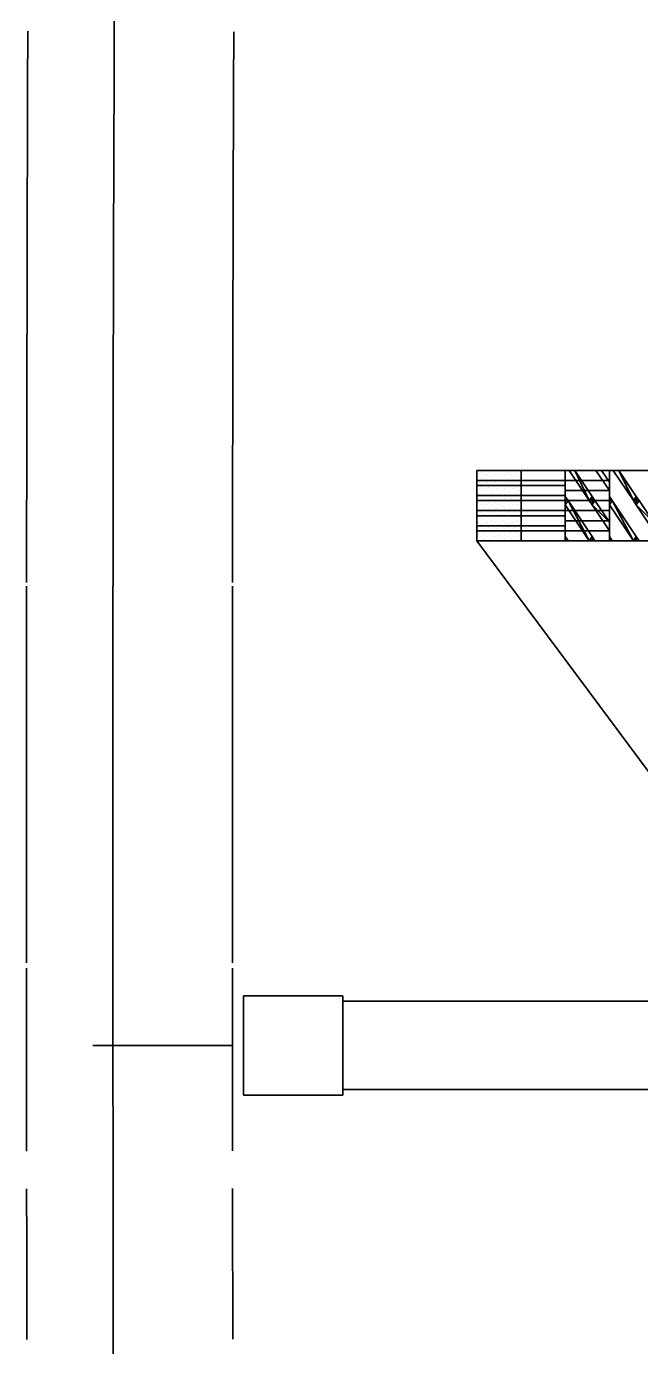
# Model space of a CAD drawing. Extents: x 1313964 to 1316843, y 2087046 to 2096619.
# Drawn here: x 1314345.6 to 1314373.3, y 2089297.4 to 2089357.2 of the extents above; entities that cross this region are included whole.
import ezdxf

# ---------------------------------------------------------------- set-up
doc = ezdxf.new("R2010")
doc.units = 0
for name, color, linetype in [('B-Gen-Construction Line', 7, 'Continuous'), ('B-Gen-Dimension', 7, 'Continuous'), ('B-Gen-Object', 7, 'Continuous'), ('B-Sub-Contour', 7, 'Continuous'), ('B-Super-Deck', 7, 'Continuous'), ('Default', 7, 'Continuous')]:
    doc.layers.add(name, color=color, linetype=linetype)

# ---------------------------------------------------------------- blocks, each defined once
blk = doc.blocks.new('POINT_DISPLAY')
at = {"layer": 'Default'}
blk.add_line((0, 0), (0, 0), dxfattribs=at)

msp = doc.modelspace()

# ---------------------------------------------------------------- linework, layer by layer
for p, q in [((1314349.531, 2089357.017), (1314349.524, 2089354.517)), ((1314349.532, 2089357.476), (1314349.531, 2089357.017)), ((1314349.524, 2089354.517), (1314349.516, 2089352.017)), ((1314349.509, 2089349.517), (1314349.514, 2089351.277)), ((1314349.508, 2089348.935), (1314349.509, 2089349.517)), ((1314349.503, 2089347.017), (1314349.508, 2089348.935)), ((1314349.498, 2089344.517), (1314349.503, 2089347.017)), ((1314349.493, 2089342.017), (1314349.498, 2089344.517)), ((1314349.49, 2089340.394), (1314349.493, 2089342.017)), ((1314349.488, 2089339.518), (1314349.49, 2089340.394)), ((1314349.484, 2089337.018), (1314349.488, 2089339.518)), ((1314349.481, 2089334.518), (1314349.484, 2089337.018)), ((1314349.478, 2089332.018), (1314349.481, 2089334.518)), ((1314349.477, 2089331.852), (1314349.478, 2089331.888)), ((1314349.478, 2089331.888), (1314349.478, 2089332.018)), ((1314349.476, 2089329.519), (1314349.477, 2089331.852)), ((1314349.474, 2089327.019), (1314349.476, 2089329.519)), ((1314349.472, 2089324.519), (1314349.474, 2089327.019)), ((1314349.472, 2089323.311), (1314349.472, 2089324.519)), ((1314349.471, 2089322.019), (1314349.472, 2089323.311)), ((1314349.471, 2089319.519), (1314349.471, 2089322.019)), ((1314349.472, 2089317.019), (1314349.471, 2089319.519)), ((1314349.472, 2089314.77), (1314349.472, 2089317.019)), ((1314349.472, 2089314.716), (1314349.472, 2089314.77)), ((1314349.472, 2089314.52), (1314349.472, 2089314.716)), ((1314349.474, 2089312.02), (1314349.472, 2089314.52)), ((1314349.476, 2089309.52), (1314349.474, 2089312.02)), ((1314349.478, 2089307.02), (1314349.476, 2089309.52)), ((1314349.479, 2089306.228), (1314349.478, 2089307.02)), ((1314349.481, 2089304.521), (1314349.479, 2089306.228)), ((1314349.485, 2089302.021), (1314349.481, 2089304.521)), ((1314349.489, 2089299.521), (1314349.485, 2089302.021)), ((1314349.492, 2089297.687), (1314349.489, 2089299.521)), ((1314349.493, 2089297.021), (1314349.492, 2089297.687))]:
    msp.add_line(p, q)
at = {"layer": 'B-Gen-Construction Line'}
msp.add_line((1314354.891, 2089311.019), (1314348.558, 2089311.019), dxfattribs=at)
at = {"layer": 'B-Gen-Dimension'}
msp.add_line((1314380.186, 2089314.742), (1314365.973, 2089333.909), dxfattribs=at)
at = {"layer": 'B-Gen-Object'}
for p, q in [((1314345.607, 2089354.528), (1314345.614, 2089357.028)), ((1314349.524, 2089354.517), (1314349.531, 2089357.017)), ((1314354.94, 2089354.5), (1314354.948, 2089357)), ((1314345.6, 2089352.028), (1314345.607, 2089354.528)), ((1314349.516, 2089352.017), (1314349.524, 2089354.517)), ((1314354.933, 2089352.001), (1314354.94, 2089354.501)), ((1314345.598, 2089351.288), (1314345.6, 2089352.028)), ((1314349.514, 2089351.277), (1314349.516, 2089352.017)), ((1314354.931, 2089351.262), (1314354.933, 2089352.002)), ((1314345.593, 2089349.528), (1314345.598, 2089351.288)), ((1314349.509, 2089349.517), (1314349.514, 2089351.277)), ((1314354.926, 2089349.502), (1314354.931, 2089351.262)), ((1314345.591, 2089348.945), (1314345.593, 2089349.527)), ((1314349.508, 2089348.935), (1314349.509, 2089349.517)), ((1314354.925, 2089348.921), (1314354.926, 2089349.502)), ((1314345.587, 2089347.026), (1314345.591, 2089348.944)), ((1314349.503, 2089347.017), (1314349.508, 2089348.935)), ((1314354.92, 2089347.005), (1314354.925, 2089348.923)), ((1314345.581, 2089344.526), (1314345.587, 2089347.026)), ((1314349.498, 2089344.517), (1314349.503, 2089347.017)), ((1314354.915, 2089344.505), (1314354.92, 2089347.005)), ((1314345.576, 2089342.026), (1314345.581, 2089344.526)), ((1314349.493, 2089342.017), (1314349.498, 2089344.517)), ((1314354.909, 2089342.006), (1314354.915, 2089344.506)), ((1314345.573, 2089340.401), (1314345.576, 2089342.025)), ((1314349.49, 2089340.394), (1314349.493, 2089342.017)), ((1314354.906, 2089340.383), (1314354.909, 2089342.007)), ((1314345.571, 2089339.524), (1314345.573, 2089340.4)), ((1314349.488, 2089339.518), (1314349.49, 2089340.394)), ((1314354.905, 2089339.509), (1314354.906, 2089340.385)), ((1314345.568, 2089337.024), (1314345.571, 2089339.524)), ((1314349.484, 2089337.018), (1314349.488, 2089339.518)), ((1314354.901, 2089337.01), (1314354.905, 2089339.51)), ((1314345.564, 2089334.524), (1314345.568, 2089337.023)), ((1314349.481, 2089334.518), (1314349.484, 2089337.018)), ((1314354.898, 2089334.511), (1314354.901, 2089337.01)), ((1314345.561, 2089332.023), (1314345.564, 2089334.523)), ((1314349.478, 2089332.018), (1314349.481, 2089334.518)), ((1314354.894, 2089332.011), (1314354.898, 2089334.511)), ((1314345.559, 2089329.522), (1314345.561, 2089331.856)), ((1314349.476, 2089329.519), (1314349.477, 2089331.852)), ((1314354.892, 2089329.514), (1314354.894, 2089331.848)), ((1314345.557, 2089327.022), (1314345.559, 2089329.521)), ((1314349.474, 2089327.019), (1314349.476, 2089329.519)), ((1314354.89, 2089327.015), (1314354.892, 2089329.515)), ((1314345.556, 2089324.521), (1314345.557, 2089327.021)), ((1314349.472, 2089324.519), (1314349.474, 2089327.019)), ((1314354.889, 2089324.516), (1314354.89, 2089327.015)), ((1314345.555, 2089323.313), (1314345.556, 2089324.521)), ((1314349.472, 2089323.311), (1314349.472, 2089324.519)), ((1314354.888, 2089323.308), (1314354.889, 2089324.516)), ((1314345.555, 2089322.02), (1314345.555, 2089323.311)), ((1314349.471, 2089322.019), (1314349.472, 2089323.311)), ((1314354.888, 2089322.018), (1314354.888, 2089323.31)), ((1314345.555, 2089319.519), (1314345.555, 2089322.019)), ((1314349.471, 2089319.519), (1314349.471, 2089322.019)), ((1314354.888, 2089319.519), (1314354.888, 2089322.019)), ((1314345.555, 2089317.019), (1314345.555, 2089319.519)), ((1314349.472, 2089317.019), (1314349.471, 2089319.519)), ((1314354.888, 2089317.02), (1314354.888, 2089319.52)), ((1314345.555, 2089314.769), (1314345.555, 2089317.019)), ((1314349.472, 2089314.77), (1314349.472, 2089317.019)), ((1314354.889, 2089314.771), (1314354.888, 2089317.021)), ((1314345.557, 2089312.017), (1314345.555, 2089314.517)), ((1314349.474, 2089312.02), (1314349.472, 2089314.52)), ((1314354.89, 2089312.024), (1314354.889, 2089314.523)), ((1314355.393, 2089308.769), (1314355.39, 2089313.269)), ((1314345.559, 2089309.517), (1314345.557, 2089312.017)), ((1314349.476, 2089309.52), (1314349.474, 2089312.02)), ((1314354.892, 2089309.524), (1314354.89, 2089312.024)), ((1314345.561, 2089307.017), (1314345.559, 2089309.517)), ((1314349.478, 2089307.02), (1314349.476, 2089309.52)), ((1314354.895, 2089307.025), (1314354.892, 2089309.525)), ((1314345.562, 2089306.224), (1314345.561, 2089307.016)), ((1314349.479, 2089306.228), (1314349.478, 2089307.02)), ((1314354.895, 2089306.234), (1314354.895, 2089307.026)), ((1314345.568, 2089302.015), (1314345.564, 2089304.515)), ((1314349.485, 2089302.021), (1314349.481, 2089304.521)), ((1314354.901, 2089302.029), (1314354.898, 2089304.528)), ((1314345.572, 2089299.515), (1314345.568, 2089302.015)), ((1314349.489, 2089299.521), (1314349.485, 2089302.021)), ((1314354.905, 2089299.529), (1314354.901, 2089302.029)), ((1314354.908, 2089297.696), (1314354.905, 2089299.53)), ((1314345.575, 2089297.68), (1314345.572, 2089299.514)), ((1314349.492, 2089297.687), (1314349.489, 2089299.521))]:
    msp.add_line(p, q, dxfattribs=at)
at = {"layer": 'B-Sub-Contour'}
for points in [[(1314410.973, 2089337.102), (1314365.973, 2089337.102)], [(1314365.973, 2089333.909), (1314365.973, 2089337.102)], [(1314367.973, 2089333.909), (1314367.973, 2089337.102)], [(1314369.973, 2089333.909), (1314369.973, 2089337.102)], [(1314371.973, 2089333.909), (1314371.973, 2089337.102)], [(1314371.973, 2089336.645), (1314369.973, 2089336.645)], [(1314371.973, 2089336.189), (1314369.973, 2089336.189)], [(1314371.973, 2089335.733), (1314369.973, 2089335.733)], [(1314371.973, 2089335.277), (1314369.973, 2089335.277)], [(1314371.973, 2089334.821), (1314369.973, 2089334.821)], [(1314371.973, 2089334.365), (1314369.973, 2089334.365)], [(1314410.973, 2089333.909), (1314365.973, 2089333.909)]]:
    msp.add_lwpolyline(points, dxfattribs=at)
for points in [[(1314371.062, 2089335.733), (1314370.405, 2089337.102), (1314370.149, 2089337.102), (1314371.062, 2089335.733)], [(1314371.062, 2089335.733), (1314371.189, 2089335.925), (1314370.405, 2089337.102), (1314371.062, 2089335.733)], [(1314371.621, 2089337.102), (1314371.366, 2089337.102), (1314371.973, 2089336.19), (1314371.973, 2089336.574)], [(1314373.062, 2089335.733), (1314372.405, 2089337.102), (1314372.149, 2089337.102), (1314373.062, 2089335.733)], [(1314373.062, 2089335.733), (1314373.189, 2089335.925), (1314372.405, 2089337.102), (1314373.062, 2089335.733)], [(1314367.973, 2089336.417), (1314367.973, 2089336.645), (1314365.973, 2089336.645), (1314365.973, 2089336.417)], [(1314369.973, 2089336.417), (1314369.973, 2089336.645), (1314367.973, 2089336.645), (1314367.973, 2089336.417)], [(1314367.973, 2089335.733), (1314367.973, 2089335.961), (1314365.973, 2089335.961), (1314365.973, 2089335.733)], [(1314369.973, 2089335.733), (1314369.973, 2089335.961), (1314367.973, 2089335.961), (1314367.973, 2089335.733)], [(1314370.101, 2089335.733), (1314369.973, 2089335.733), (1314369.973, 2089335.925), (1314370.101, 2089335.733)], [(1314370.101, 2089335.733), (1314369.973, 2089335.733), (1314369.973, 2089335.542), (1314370.101, 2089335.733)], [(1314371.062, 2089333.909), (1314370.101, 2089335.733), (1314369.973, 2089335.542), (1314371.062, 2089333.909)], [(1314371.062, 2089333.909), (1314371.189, 2089334.101), (1314370.101, 2089335.733), (1314371.062, 2089333.909)], [(1314371.062, 2089335.733), (1314371.189, 2089335.733), (1314371.189, 2089335.925), (1314371.062, 2089335.733)], [(1314371.189, 2089335.733), (1314371.189, 2089335.542), (1314371.062, 2089335.733), (1314371.189, 2089335.733)], [(1314371.317, 2089335.733), (1314371.189, 2089335.733), (1314371.189, 2089335.925), (1314371.317, 2089335.733)], [(1314371.317, 2089335.733), (1314371.189, 2089335.733), (1314371.189, 2089335.542), (1314371.317, 2089335.733)], [(1314371.189, 2089335.542), (1314371.973, 2089334.749), (1314371.317, 2089335.733), (1314371.189, 2089335.542)], [(1314371.189, 2089335.542), (1314371.973, 2089334.367), (1314371.973, 2089334.749), (1314371.189, 2089335.542)], [(1314372.101, 2089335.733), (1314371.973, 2089335.733), (1314371.973, 2089335.925), (1314372.101, 2089335.733)], [(1314372.101, 2089335.733), (1314371.973, 2089335.733), (1314371.973, 2089335.542), (1314372.101, 2089335.733)], [(1314373.062, 2089333.909), (1314372.101, 2089335.733), (1314371.973, 2089335.542), (1314373.062, 2089333.909)], [(1314373.062, 2089333.909), (1314373.189, 2089334.101), (1314372.101, 2089335.733), (1314373.062, 2089333.909)], [(1314373.062, 2089335.733), (1314373.189, 2089335.733), (1314373.189, 2089335.925), (1314373.062, 2089335.733)], [(1314373.189, 2089335.733), (1314373.189, 2089335.542), (1314373.062, 2089335.733), (1314373.189, 2089335.733)], [(1314373.317, 2089335.733), (1314373.189, 2089335.733), (1314373.189, 2089335.925), (1314373.317, 2089335.733)], [(1314373.317, 2089335.733), (1314373.189, 2089335.733), (1314373.189, 2089335.542), (1314373.317, 2089335.733)], [(1314373.189, 2089335.542), (1314373.973, 2089334.749), (1314373.317, 2089335.733), (1314373.189, 2089335.542)], [(1314373.189, 2089335.542), (1314373.973, 2089334.367), (1314373.973, 2089334.749), (1314373.189, 2089335.542)], [(1314367.973, 2089335.049), (1314367.973, 2089335.277), (1314365.973, 2089335.277), (1314365.973, 2089335.049)], [(1314369.973, 2089335.049), (1314369.973, 2089335.277), (1314367.973, 2089335.277), (1314367.973, 2089335.049)], [(1314367.973, 2089334.365), (1314367.973, 2089334.593), (1314365.973, 2089334.593), (1314365.973, 2089334.365)], [(1314369.973, 2089334.365), (1314369.973, 2089334.593), (1314367.973, 2089334.593), (1314367.973, 2089334.365)], [(1314370.101, 2089333.909), (1314369.973, 2089333.909), (1314369.973, 2089334.101), (1314370.101, 2089333.909)], [(1314371.062, 2089333.909), (1314371.189, 2089333.909), (1314371.189, 2089334.101), (1314371.062, 2089333.909)], [(1314371.317, 2089333.909), (1314371.189, 2089333.909), (1314371.189, 2089334.101), (1314371.317, 2089333.909)], [(1314372.101, 2089333.909), (1314371.973, 2089333.909), (1314371.973, 2089334.101), (1314372.101, 2089333.909)], [(1314373.062, 2089333.909), (1314373.189, 2089333.909), (1314373.189, 2089334.101), (1314373.062, 2089333.909)], [(1314373.317, 2089333.909), (1314373.189, 2089333.909), (1314373.189, 2089334.101), (1314373.317, 2089333.909)]]:
    msp.add_lwpolyline(points, close=True, dxfattribs=at)
at = {"layer": 'B-Super-Deck'}
for p, q in [((1314355.39, 2089313.269), (1314359.884, 2089313.269)), ((1314359.893, 2089313.269), (1314359.893, 2089308.769)), ((1314359.893, 2089313.019), (1314380.828, 2089313.019)), ((1314355.393, 2089308.769), (1314359.893, 2089308.769)), ((1314359.893, 2089309.019), (1314380.909, 2089309.019))]:
    msp.add_line(p, q, dxfattribs=at)

# ---------------------------------------------------------------- block references
at = {"layer": 'B-Sub-Contour', "xscale": 0.0299265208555, "yscale": 0.019951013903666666, "rotation": 90}
for p in [(1314366.034, 2089336.898), (1314366.125, 2089337.026), (1314366.186, 2089336.753), (1314366.308, 2089336.935), (1314366.462, 2089336.894), (1314366.551, 2089337.026), (1314366.612, 2089336.661), (1314366.673, 2089336.844), (1314366.794, 2089336.935), (1314366.916, 2089336.753), (1314367.037, 2089336.935), (1314367.159, 2089336.661), (1314367.25, 2089336.898), (1314367.341, 2089337.026), (1314367.402, 2089336.753), (1314367.524, 2089336.935), (1314367.679, 2089336.894), (1314367.767, 2089337.026), (1314367.828, 2089336.661), (1314367.889, 2089336.844), (1314366.004, 2089336.297), (1314366.064, 2089336.57), (1314366.12, 2089336.359), (1314366.186, 2089336.479), (1314366.247, 2089336.114), (1314366.324, 2089336.525), (1314366.368, 2089336.297), (1314366.429, 2089336.57), (1314366.49, 2089336.114), (1314366.509, 2089336.347), (1314366.637, 2089336.488), (1314366.673, 2089336.205), (1314366.733, 2089336.388), (1314366.794, 2089336.604), (1314366.855, 2089336.297), (1314366.977, 2089336.479), (1314367.098, 2089336.388), (1314367.22, 2089336.297), (1314367.281, 2089336.57), (1314367.336, 2089336.359), (1314367.402, 2089336.479), (1314367.463, 2089336.114), (1314367.54, 2089336.525), (1314367.585, 2089336.297), (1314367.645, 2089336.57), (1314367.706, 2089336.114), (1314367.726, 2089336.347), (1314367.853, 2089336.488), (1314367.889, 2089336.205), (1314367.95, 2089336.388), (1314366.004, 2089335.84), (1314366.064, 2089336.023), (1314366.064, 2089335.658), (1314366.125, 2089335.749), (1314366.186, 2089335.932), (1314366.186, 2089335.567), (1314366.308, 2089335.84), (1314366.368, 2089335.717), (1314366.385, 2089335.538), (1314366.429, 2089335.932), (1314366.49, 2089335.658), (1314366.551, 2089335.749), (1314366.612, 2089336.023), (1314366.612, 2089335.567), (1314366.78, 2089335.633), (1314366.794, 2089335.932), (1314366.916, 2089335.749), (1314366.977, 2089336.023), (1314366.977, 2089335.567), (1314367.037, 2089335.84), (1314367.098, 2089335.729), (1314367.159, 2089335.476), (1314367.22, 2089335.84), (1314367.281, 2089336.023), (1314367.281, 2089335.658), (1314367.341, 2089335.749), (1314367.402, 2089335.932), (1314367.402, 2089335.567), (1314367.524, 2089335.84), (1314367.585, 2089335.717), (1314367.601, 2089335.538), (1314367.645, 2089335.932), (1314367.706, 2089335.658), (1314367.767, 2089335.749), (1314367.828, 2089336.023), (1314367.828, 2089335.567), (1314366.004, 2089335.384), (1314366.034, 2089335.073), (1314366.125, 2089335.202), (1314366.186, 2089334.928), (1314366.247, 2089335.384), (1314366.308, 2089335.111), (1314366.377, 2089335.318), (1314366.462, 2089335.069), (1314366.49, 2089335.384), (1314366.551, 2089335.202), (1314366.673, 2089335.02), (1314366.733, 2089335.293), (1314366.794, 2089335.111), (1314366.855, 2089335.384), (1314366.916, 2089334.928), (1314366.977, 2089335.297), (1314367.037, 2089335.111), (1314367.22, 2089335.384), (1314367.25, 2089335.073), (1314367.341, 2089335.202), (1314367.402, 2089334.928), (1314367.463, 2089335.384), (1314367.524, 2089335.111), (1314367.593, 2089335.318), (1314367.679, 2089335.069), (1314367.706, 2089335.384), (1314367.767, 2089335.202), (1314367.889, 2089335.02), (1314367.95, 2089335.293), (1314366.004, 2089334.472), (1314366.064, 2089334.746), (1314366.12, 2089334.535), (1314366.186, 2089334.655), (1314366.247, 2089334.29), (1314366.324, 2089334.701), (1314366.368, 2089334.472), (1314366.429, 2089334.746), (1314366.49, 2089334.29), (1314366.509, 2089334.523), (1314366.612, 2089334.837), (1314366.637, 2089334.663), (1314366.673, 2089334.381), (1314366.733, 2089334.563), (1314366.794, 2089334.779), (1314366.855, 2089334.472), (1314366.977, 2089334.655), (1314367.098, 2089334.563), (1314367.159, 2089334.837), (1314367.22, 2089334.472), (1314367.281, 2089334.746), (1314367.336, 2089334.535), (1314367.402, 2089334.655), (1314367.463, 2089334.29), (1314367.54, 2089334.701), (1314367.585, 2089334.472), (1314367.645, 2089334.746), (1314367.706, 2089334.29), (1314367.726, 2089334.523), (1314367.828, 2089334.837), (1314367.853, 2089334.663), (1314367.889, 2089334.381), (1314367.95, 2089334.563), (1314366.004, 2089334.016), (1314366.064, 2089334.199), (1314366.125, 2089333.925), (1314366.186, 2089334.107), (1314366.308, 2089334.016), (1314366.429, 2089334.107), (1314366.551, 2089333.925), (1314366.612, 2089334.199), (1314366.794, 2089334.107), (1314366.916, 2089333.925), (1314366.977, 2089334.199), (1314367.037, 2089334.016), (1314367.22, 2089334.016), (1314367.281, 2089334.199), (1314367.341, 2089333.925), (1314367.402, 2089334.107), (1314367.524, 2089334.016), (1314367.645, 2089334.107), (1314367.767, 2089333.925), (1314367.828, 2089334.199)]:
    msp.add_blockref('POINT_DISPLAY', p, dxfattribs=at)

doc.saveas('drawing.dxf')
